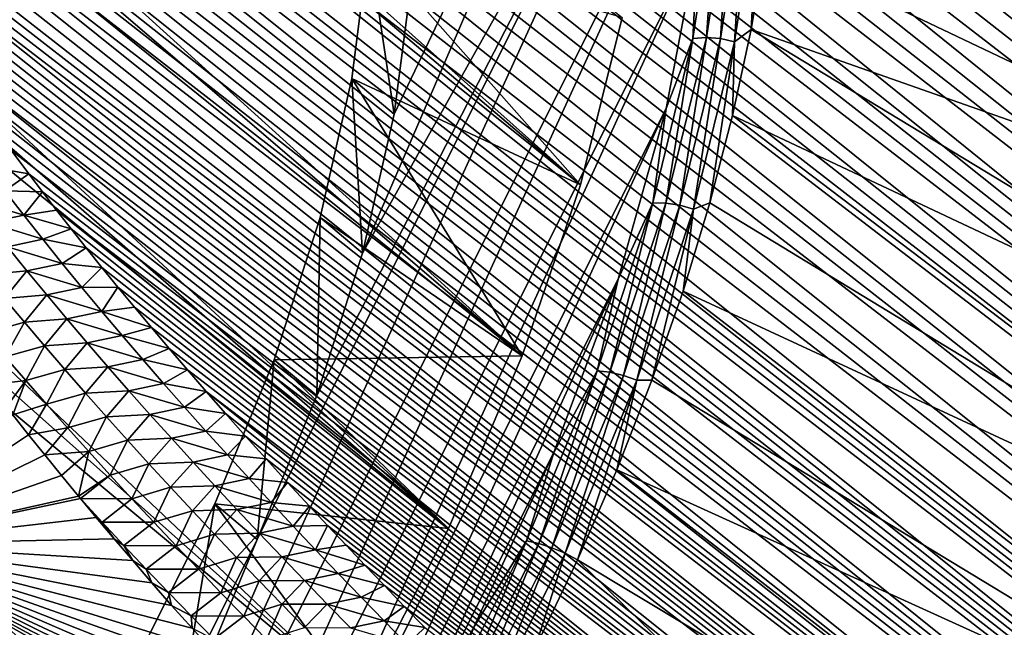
# Model space of a CAD drawing. Header units: metres. Extents: x -82 to 82, y -313 to 40.
# Tile 337 of 405: x 42.59 to 50.72, y -18.95 to -13.94. Entities that reach past the tile are written whole.
import ezdxf

# ---------------------------------------------------------------- set-up
doc = ezdxf.new("R2010")
doc.units = ezdxf.units.M
doc.layers.add('solid_505278_SW0001_CCC', color=7, linetype='CONTINUOUS')

msp = doc.modelspace()

# ---------------------------------------------------------------- linework, layer by layer
at = {"layer": 'solid_505278_SW0001_CCC'}
for points in [[(29.034403, 0.902156, 15.818645), (47.563908, -13.921329, 33.041054), (47.219147, -15.301506, 32.15123)], [(29.245899, -0.069773, 15.762937), (29.034403, 0.902156, 15.818645), (47.219147, -15.301506, 32.15123)], [(29.422947, -1.03851, 15.729739), (29.245899, -0.069773, 15.762937), (47.219147, -15.301506, 32.15123)], [(29.422947, -1.03851, 15.729739), (47.219147, -15.301506, 32.15123), (46.740112, -16.712803, 31.379744)], [(29.564625, -1.998411, 15.717842), (29.422947, -1.03851, 15.729739), (46.740112, -16.712803, 31.379744)], [(29.670839, -2.945314, 15.726066), (29.564625, -1.998411, 15.717842), (46.740112, -16.712803, 31.379744)], [(29.670839, -2.945314, 15.726066), (46.740112, -16.712803, 31.379744), (46.132221, -18.138931, 30.735613)], [(29.742064, -3.876193, 15.753331), (29.670839, -2.945314, 15.726066), (46.132221, -18.138931, 30.735613)], [(29.779133, -4.78892, 15.798698), (29.742064, -3.876193, 15.753331), (46.132221, -18.138931, 30.735613)], [(29.779133, -4.78892, 15.798698), (46.132221, -18.138931, 30.735613), (45.403316, -19.561682, 30.226973)], [(29.78311, -5.681988, 15.861376), (29.779133, -4.78892, 15.798698), (45.403316, -19.561682, 30.226973)], [(29.755178, -6.554487, 15.940724), (29.78311, -5.681988, 15.861376), (45.403316, -19.561682, 30.226973)], [(29.696596, -7.405655, 16.03624), (29.755178, -6.554487, 15.940724), (44.560768, -20.966619, 29.859011)], [(29.755178, -6.554487, 15.940724), (45.403316, -19.561682, 30.226973), (44.560768, -20.966619, 29.859011)], [(29.608728, -8.233822, 16.147308), (29.696596, -7.405655, 16.03624), (44.560768, -20.966619, 29.859011)], [(29.49267, -9.03963, 16.273617), (29.608728, -8.233822, 16.147308), (44.560768, -20.966619, 29.859011)], [(64.77742, -25.070709, 80.123589), (43.679688, -8.277598, 60.089729), (43.346764, -8.290929, 60.053185)], [(64.77742, -25.070709, 80.123589), (44.042053, -8.276881, 60.148518), (43.679688, -8.277598, 60.089729)], [(65.259399, -24.663895, 79.815598), (44.234383, -8.281711, 60.186863), (44.042053, -8.276881, 60.148518)], [(64.77742, -25.070709, 80.123589), (65.259399, -24.663895, 79.815598), (44.042053, -8.276881, 60.148518)], [(65.259399, -24.663895, 79.815598), (44.43428, -8.290107, 60.231373), (44.234383, -8.281711, 60.186863)], [(64.278557, -25.445356, 80.435089), (42.766785, -8.350209, 60.039227), (42.516754, -8.393008, 60.057133)], [(64.278557, -25.445356, 80.435089), (43.04269, -8.315628, 60.037064), (42.766785, -8.350209, 60.039227)], [(64.77742, -25.070709, 80.123589), (43.346764, -8.290929, 60.053185), (43.04269, -8.315628, 60.037064)], [(64.278557, -25.445356, 80.435089), (64.77742, -25.070709, 80.123589), (43.04269, -8.315628, 60.037064)], [(65.259399, -24.663895, 79.815598), (44.642132, -8.302562, 60.282639), (44.43428, -8.290107, 60.231373)], [(65.259399, -24.663895, 79.815598), (44.85775, -8.318869, 60.340481), (44.642132, -8.302562, 60.282639)], [(65.723991, -24.224815, 79.511314), (45.08144, -8.339327, 60.405285), (44.85775, -8.318869, 60.340481)], [(65.259399, -24.663895, 79.815598), (65.723991, -24.224815, 79.511314), (44.85775, -8.318869, 60.340481)], [(65.723991, -24.224815, 79.511314), (45.313541, -8.364308, 60.477516), (45.08144, -8.339327, 60.405285)], [(65.723991, -24.224815, 79.511314), (45.553841, -8.393574, 60.556953), (45.313541, -8.364308, 60.477516)], [(63.763363, -25.787863, 80.749901), (42.290268, -8.443016, 60.088959), (42.084999, -8.49941, 60.133148)], [(64.278557, -25.445356, 80.435089), (42.516754, -8.393008, 60.057133), (42.290268, -8.443016, 60.088959)], [(63.763363, -25.787863, 80.749901), (64.278557, -25.445356, 80.435089), (42.290268, -8.443016, 60.088959)], [(65.723991, -24.224815, 79.511314), (45.802803, -8.427598, 60.64418), (45.553841, -8.393574, 60.556953)], [(65.723991, -24.224815, 79.511314), (46.060677, -8.466627, 60.739513), (45.802803, -8.427598, 60.64418)], [(63.763363, -25.787863, 80.749901), (42.084999, -8.49941, 60.133148), (41.897739, -8.561568, 60.188381)], [(66.170609, -23.753036, 79.210693), (46.327293, -8.510491, 60.842812), (46.060677, -8.466627, 60.739513)], [(65.723991, -24.224815, 79.511314), (66.170609, -23.753036, 79.210693), (46.060677, -8.466627, 60.739513)], [(66.170609, -23.753036, 79.210693), (46.60331, -8.55981, 60.954823), (46.327293, -8.510491, 60.842812)], [(63.763363, -25.787863, 80.749901), (41.897739, -8.561568, 60.188381), (41.725494, -8.629589, 60.254292)], [(66.170609, -23.753036, 79.210693), (46.88876, -8.614617, 61.075626), (46.60331, -8.55981, 60.954823)], [(63.763363, -25.787863, 80.749901), (41.725494, -8.629589, 60.254292), (41.566387, -8.703654, 60.330791)], [(66.170609, -23.753036, 79.210693), (47.183689, -8.674951, 61.205307), (46.88876, -8.614617, 61.075626)], [(66.170609, -23.753036, 79.210693), (47.488838, -8.741508, 61.3447), (47.183689, -8.674951, 61.205307)], [(63.232021, -26.098383, 81.068047), (41.566387, -8.703654, 60.330791), (41.418701, -8.784005, 60.417973)], [(63.232021, -26.098383, 81.068047), (63.763363, -25.787863, 80.749901), (41.566387, -8.703654, 60.330791)], [(66.598434, -23.248396, 78.913994), (47.803989, -8.814077, 61.493603), (47.488838, -8.741508, 61.3447)], [(66.170609, -23.753036, 79.210693), (66.598434, -23.248396, 78.913994), (47.488838, -8.741508, 61.3447)], [(63.232021, -26.098383, 81.068047), (41.418701, -8.784005, 60.417973), (41.280724, -8.871709, 60.517006)], [(66.598434, -23.248396, 78.913994), (48.129505, -8.893011, 61.652458), (47.803989, -8.814077, 61.493603)], [(63.232021, -26.098383, 81.068047), (41.280724, -8.871709, 60.517006), (41.151489, -8.967829, 60.629192)], [(66.598434, -23.248396, 78.913994), (48.352699, -8.94958, 61.764366), (48.129505, -8.893011, 61.652458)], [(63.232021, -26.098383, 81.068047), (41.151489, -8.967829, 60.629192), (41.030392, -9.073459, 60.756012)], [(66.598434, -23.248396, 78.913994), (48.580685, -9.009145, 61.880917), (48.352699, -8.94958, 61.764366)], [(66.598434, -23.248396, 78.913994), (48.813442, -9.071697, 62.002106), (48.580685, -9.009145, 61.880917)], [(29.349354, -9.825339, 16.415529), (29.49267, -9.03963, 16.273617), (43.615726, -22.335091, 29.636663)], [(29.49267, -9.03963, 16.273617), (44.560768, -20.966619, 29.859011), (43.615726, -22.335091, 29.636663)], [(62.684875, -26.376726, 81.389297), (41.030392, -9.073459, 60.756012), (40.917397, -9.190234, 60.899693)], [(62.684875, -26.376726, 81.389297), (63.232021, -26.098383, 81.068047), (41.030392, -9.073459, 60.756012)], [(66.598434, -23.248396, 78.913994), (49.051262, -9.137529, 62.128269), (48.813442, -9.071697, 62.002106)], [(67.006645, -22.7106, 78.621407), (49.294437, -9.206934, 62.259747), (49.051262, -9.137529, 62.128269)], [(66.598434, -23.248396, 78.913994), (67.006645, -22.7106, 78.621407), (49.051262, -9.137529, 62.128269)], [(62.684875, -26.376726, 81.389297), (40.917397, -9.190234, 60.899693), (40.812897, -9.32039, 61.063339)], [(67.006645, -22.7106, 78.621407), (49.542885, -9.279817, 62.396435), (49.294437, -9.206934, 62.259747)], [(62.684875, -26.376726, 81.389297), (40.812897, -9.32039, 61.063339), (40.718044, -9.465356, 61.249176)], [(67.006645, -22.7106, 78.621407), (49.796432, -9.356016, 62.538166), (49.542885, -9.279817, 62.396435)], [(67.006645, -22.7106, 78.621407), (50.055408, -9.435873, 62.685326), (49.796432, -9.356016, 62.538166)], [(62.122288, -26.622683, 81.713455), (40.718044, -9.465356, 61.249176), (40.634369, -9.626533, 61.459438)], [(62.122288, -26.622683, 81.713455), (62.684875, -26.376726, 81.389297), (40.718044, -9.465356, 61.249176)], [(67.006645, -22.7106, 78.621407), (50.320141, -9.519732, 62.838299), (50.055408, -9.435873, 62.685326)], [(67.006645, -22.7106, 78.621407), (50.590675, -9.607636, 62.997135), (50.320141, -9.519732, 62.838299)], [(62.122288, -26.622683, 81.713455), (40.634369, -9.626533, 61.459438), (40.564552, -9.805313, 61.696323)], [(45.422291, -15.864959, 34.574142), (48.113678, -9.615637, 37.36655), (48.280907, -10.763294, 36.130054)], [(45.422291, -15.864959, 34.574142), (45.683731, -14.719885, 35.339294), (48.113678, -9.615637, 37.36655)], [(45.683731, -14.719885, 35.339294), (45.824879, -13.619016, 36.195465), (48.113678, -9.615637, 37.36655)], [(67.394257, -22.139015, 78.332886), (50.866692, -9.699259, 63.161484), (50.590675, -9.607636, 62.997135)], [(67.006645, -22.7106, 78.621407), (67.394257, -22.139015, 78.332886), (50.590675, -9.607636, 62.997135)], [(29.179934, -10.591097, 16.573309), (29.349354, -9.825339, 16.415529), (43.615726, -22.335091, 29.636663)], [(62.122288, -26.622683, 81.713455), (40.564552, -9.805313, 61.696323), (40.510757, -10.002317, 61.961037)], [(61.544224, -26.836, 82.040428), (40.510757, -10.002317, 61.961037), (40.474926, -10.218101, 62.254684)], [(61.544224, -26.836, 82.040428), (62.122288, -26.622683, 81.713455), (40.510757, -10.002317, 61.961037)], [(61.544224, -26.836, 82.040428), (40.474926, -10.218101, 62.254684), (40.464531, -10.333251, 62.41272)], [(61.544224, -26.836, 82.040428), (40.464531, -10.333251, 62.41272), (40.45932, -10.453297, 62.578373)], [(61.544224, -26.836, 82.040428), (40.45932, -10.453297, 62.578373), (40.459949, -10.578553, 62.752037)], [(29.179934, -10.591097, 16.573309), (43.615726, -22.335091, 29.636663), (42.578362, -23.652468, 29.56222)], [(60.950951, -27.016211, 82.369904), (40.459949, -10.578553, 62.752037), (40.466187, -10.708843, 62.933563)], [(60.950951, -27.016211, 82.369904), (61.544224, -26.836, 82.040428), (40.459949, -10.578553, 62.752037)], [(60.950951, -27.016211, 82.369904), (40.466187, -10.708843, 62.933563), (40.478455, -10.844405, 63.123276)], [(48.280907, -10.763294, 36.130054), (48.305626, -11.99836, 34.969223), (41.452225, -25.700817, 29.888218)], [(44.553177, -18.229599, 33.354248), (48.280907, -10.763294, 36.130054), (41.452225, -25.700817, 29.888218)], [(44.553177, -18.229599, 33.354248), (45.043846, -17.039803, 33.909672), (48.280907, -10.763294, 36.130054)], [(45.043846, -17.039803, 33.909672), (45.422291, -15.864959, 34.574142), (48.280907, -10.763294, 36.130054)], [(60.950951, -27.016211, 82.369904), (40.478455, -10.844405, 63.123276), (40.497269, -10.985524, 63.321541)], [(60.950951, -27.016211, 82.369904), (40.497269, -10.985524, 63.321541), (40.522354, -11.131987, 63.528172)], [(60.950951, -27.016211, 82.369904), (40.522354, -11.131987, 63.528172), (40.554359, -11.284183, 63.743656)], [(60.342686, -27.162823, 82.701668), (40.554359, -11.284183, 63.743656), (40.593628, -11.442304, 63.96825)], [(60.342686, -27.162823, 82.701668), (60.950951, -27.016211, 82.369904), (40.554359, -11.284183, 63.743656)], [(54.820652, -14.814957, 37.196793), (48.864056, -11.975704, 34.926758), (48.86953, -11.32935, 35.514122)], [(54.839878, -13.543488, 38.342964), (54.820652, -14.814957, 37.196793), (48.86953, -11.32935, 35.514122)], [(60.342686, -27.162823, 82.701668), (40.593628, -11.442304, 63.96825), (40.63998, -11.606193, 64.201828)], [(60.342686, -27.162823, 82.701668), (40.63998, -11.606193, 64.201828), (40.694214, -11.776376, 64.445038)], [(60.342686, -27.162823, 82.701668), (40.694214, -11.776376, 64.445038), (40.756397, -11.952868, 64.697929)], [(60.342686, -27.162823, 82.701668), (40.756397, -11.952868, 64.697929), (40.826614, -12.13569, 64.960579)], [(48.305626, -11.99836, 34.969223), (42.606167, -24.465748, 29.759565), (41.452225, -25.700817, 29.888218)], [(48.305626, -11.99836, 34.969223), (48.187614, -13.306351, 33.897602), (42.606167, -24.465748, 29.759565)], [(54.820652, -14.814957, 37.196793), (48.821777, -12.640895, 34.362373), (48.864056, -11.975704, 34.926758)], [(59.719261, -27.275183, 83.035416), (40.826614, -12.13569, 64.960579), (40.905766, -12.325451, 65.233734)], [(59.719261, -27.275183, 83.035416), (60.342686, -27.162823, 82.701668), (40.826614, -12.13569, 64.960579)], [(59.719261, -27.275183, 83.035416), (40.905766, -12.325451, 65.233734), (40.993618, -12.521949, 65.517189)], [(59.719261, -27.275183, 83.035416), (40.993618, -12.521949, 65.517189), (41.090637, -12.725478, 65.811325)], [(54.678535, -16.146347, 36.130062), (48.742813, -13.32297, 33.822617), (48.821777, -12.640895, 34.362373)], [(54.820652, -14.814957, 37.196793), (54.678535, -16.146347, 36.130062), (48.821777, -12.640895, 34.362373)], [(59.719261, -27.275183, 83.035416), (41.090637, -12.725478, 65.811325), (41.160942, -12.865428, 66.013771)], [(48.347839, -12.782978, 34.227337), (48.147896, -14.093922, 33.242638), (48.187614, -13.306351, 33.897602)], [(48.25877, -14.086544, 33.200527), (48.147896, -14.093922, 33.242638), (48.347839, -12.782978, 34.227337)], [(48.460125, -12.766352, 34.192173), (48.25877, -14.086544, 33.200527), (48.347839, -12.782978, 34.227337)], [(48.375534, -14.095783, 33.180481), (48.25877, -14.086544, 33.200527), (48.460125, -12.766352, 34.192173)], [(48.578133, -12.767417, 34.178268), (48.375534, -14.095783, 33.180481), (48.460125, -12.766352, 34.192173)], [(48.491589, -14.121118, 33.183632), (48.375534, -14.095783, 33.180481), (48.578133, -12.767417, 34.178268)], [(48.695198, -12.786115, 34.186405), (48.491589, -14.121118, 33.183632), (48.578133, -12.767417, 34.178268)], [(48.695198, -12.786115, 34.186405), (48.627396, -14.019931, 33.309078), (48.491589, -14.121118, 33.183632)], [(48.695198, -12.786115, 34.186405), (48.742813, -13.32297, 33.822617), (48.627396, -14.019931, 33.309078)], [(59.719261, -27.275183, 83.035416), (41.160942, -12.865428, 66.013771), (41.235558, -13.008643, 66.221146)], [(59.719261, -27.275183, 83.035416), (41.235558, -13.008643, 66.221146), (41.314476, -13.15511, 66.433456)], [(59.080936, -27.35256, 83.370781), (41.314476, -13.15511, 66.433456), (41.398071, -13.305077, 66.650986)], [(59.080936, -27.35256, 83.370781), (59.719261, -27.275183, 83.035416), (41.314476, -13.15511, 66.433456)], [(59.080936, -27.35256, 83.370781), (41.398071, -13.305077, 66.650986), (41.486713, -13.458792, 66.874016)], [(48.187614, -13.306351, 33.897602), (43.684048, -23.157753, 29.781067), (42.606167, -24.465748, 29.759565)], [(48.187614, -13.306351, 33.897602), (47.928276, -14.671825, 32.927826), (43.684048, -23.157753, 29.781067)], [(45.47419, -13.324735, 35.874928), (45.683731, -14.719885, 35.339294), (45.333042, -14.425604, 35.018753)], [(45.47419, -13.324735, 35.874928), (45.333042, -14.425604, 35.018753), (47.219147, -15.301506, 32.15123)], [(45.47419, -13.324735, 35.874928), (45.824879, -13.619016, 36.195465), (45.683731, -14.719885, 35.339294)], [(45.47419, -13.324735, 35.874928), (47.219147, -15.301506, 32.15123), (47.563908, -13.921329, 33.041054)], [(48.147896, -14.093922, 33.242638), (47.928276, -14.671825, 32.927826), (48.187614, -13.306351, 33.897602)], [(54.678535, -16.146347, 36.130062), (48.627396, -14.019931, 33.309078), (48.742813, -13.32297, 33.822617)], [(59.080936, -27.35256, 83.370781), (41.486713, -13.458792, 66.874016), (41.580296, -13.616173, 67.102463)], [(59.080936, -27.35256, 83.370781), (41.580296, -13.616173, 67.102463), (41.678623, -13.777075, 67.336182)], [(59.080936, -27.35256, 83.370781), (41.678623, -13.777075, 67.336182), (41.78212, -13.941781, 67.575493)], [(59.080936, -27.35256, 83.370781), (41.78212, -13.941781, 67.575493), (41.891232, -14.110578, 67.820709)], [(54.414742, -17.526299, 35.151871), (48.475868, -14.729731, 32.823261), (48.627396, -14.019931, 33.309078)], [(48.491589, -14.121118, 33.183632), (48.627396, -14.019931, 33.309078), (48.475868, -14.729731, 32.823261)], [(54.678535, -16.146347, 36.130062), (54.414742, -17.526299, 35.151871), (48.627396, -14.019931, 33.309078)], [(59.080936, -27.35256, 83.370781), (41.891232, -14.110578, 67.820709), (42.006008, -14.283499, 68.071884)], [(48.147896, -14.093922, 33.242638), (47.816257, -15.450285, 32.360321), (47.928276, -14.671825, 32.927826)], [(47.924789, -15.452477, 32.311989), (47.816257, -15.450285, 32.360321), (48.147896, -14.093922, 33.242638)], [(48.25877, -14.086544, 33.200527), (47.924789, -15.452477, 32.311989), (48.147896, -14.093922, 33.242638)], [(48.039486, -15.470173, 32.286442), (47.924789, -15.452477, 32.311989), (48.25877, -14.086544, 33.200527)], [(48.375534, -14.095783, 33.180481), (48.039486, -15.470173, 32.286442), (48.25877, -14.086544, 33.200527)], [(48.153862, -15.502374, 32.285126), (48.039486, -15.470173, 32.286442), (48.375534, -14.095783, 33.180481)], [(48.491589, -14.121118, 33.183632), (48.153862, -15.502374, 32.285126), (48.375534, -14.095783, 33.180481)], [(48.491589, -14.121118, 33.183632), (48.288673, -15.450288, 32.366589), (48.153862, -15.502374, 32.285126)], [(48.491589, -14.121118, 33.183632), (48.475868, -14.729731, 32.823261), (48.288673, -15.450288, 32.366589)], [(58.42783, -27.394154, 83.707397), (42.006008, -14.283499, 68.071884), (42.126049, -14.460266, 68.32872)], [(58.42783, -27.394154, 83.707397), (59.080936, -27.35256, 83.370781), (42.006008, -14.283499, 68.071884)], [(58.42783, -27.394154, 83.707397), (42.126049, -14.460266, 68.32872), (42.251835, -14.641191, 68.591545)], [(45.333042, -14.425604, 35.018753), (45.422291, -15.864959, 34.574142), (45.071594, -15.5707, 34.25359)], [(45.333042, -14.425604, 35.018753), (45.071594, -15.5707, 34.25359), (46.740112, -16.712803, 31.379744)], [(45.333042, -14.425604, 35.018753), (45.683731, -14.719885, 35.339294), (45.422291, -15.864959, 34.574142)], [(45.333042, -14.425604, 35.018753), (46.740112, -16.712803, 31.379744), (47.219147, -15.301506, 32.15123)], [(58.42783, -27.394154, 83.707397), (42.251835, -14.641191, 68.591545), (42.383884, -14.826607, 68.860741)], [(47.928276, -14.671825, 32.927826), (44.673164, -21.792276, 29.952454), (43.684048, -23.157753, 29.781067)], [(47.928276, -14.671825, 32.927826), (47.530594, -16.079208, 32.070927), (44.673164, -21.792276, 29.952454)], [(47.816257, -15.450285, 32.360321), (47.530594, -16.079208, 32.070927), (47.928276, -14.671825, 32.927826)], [(54.031513, -18.943041, 34.270569), (48.288673, -15.450288, 32.366589), (48.475868, -14.729731, 32.823261)], [(54.414742, -17.526299, 35.151871), (54.031513, -18.943041, 34.270569), (48.475868, -14.729731, 32.823261)], [(58.42783, -27.394154, 83.707397), (42.383884, -14.826607, 68.860741), (42.522438, -15.016673, 69.136467)], [(42.317837, -15.15151, 69.43248), (42.666897, -15.21099, 69.418297), (42.522438, -15.016673, 69.136467)], [(58.42783, -27.394154, 83.707397), (42.522438, -15.016673, 69.136467), (42.666897, -15.21099, 69.418297)], [(42.470226, -15.351945, 69.726212), (42.666897, -15.21099, 69.418297), (42.317837, -15.15151, 69.43248)], [(42.470226, -15.351945, 69.726212), (42.779411, -15.359704, 69.633888), (42.666897, -15.21099, 69.418297)], [(58.42783, -27.394154, 83.707397), (42.666897, -15.21099, 69.418297), (42.779411, -15.359704, 69.633888)], [(42.625355, -15.5519, 70.018913), (42.470226, -15.351945, 69.726212), (42.175884, -15.414096, 69.831406)], [(42.625355, -15.5519, 70.018913), (42.779411, -15.359704, 69.633888), (42.470226, -15.351945, 69.726212)], [(42.625355, -15.5519, 70.018913), (42.175884, -15.414096, 69.831406), (42.332031, -15.613882, 70.127022)], [(42.625355, -15.5519, 70.018913), (42.895794, -15.511164, 69.853287), (42.779411, -15.359704, 69.633888)], [(58.42783, -27.394154, 83.707397), (42.779411, -15.359704, 69.633888), (42.895794, -15.511164, 69.853287)], [(42.625355, -15.5519, 70.018913), (43.016315, -15.665545, 70.076691), (42.895794, -15.511164, 69.853287)], [(57.759697, -27.398928, 84.044777), (42.895794, -15.511164, 69.853287), (43.016315, -15.665545, 70.076691)], [(57.759697, -27.398928, 84.044777), (58.42783, -27.394154, 83.707397), (42.895794, -15.511164, 69.853287)], [(47.816257, -15.450285, 32.360321), (47.356552, -16.837208, 31.590063), (47.530594, -16.079208, 32.070927)], [(47.461842, -16.849184, 31.536295), (47.356552, -16.837208, 31.590063), (47.816257, -15.450285, 32.360321)], [(47.924789, -15.452477, 32.311989), (47.461842, -16.849184, 31.536295), (47.816257, -15.450285, 32.360321)], [(47.573669, -16.875528, 31.505947), (47.461842, -16.849184, 31.536295), (47.924789, -15.452477, 32.311989)], [(48.039486, -15.470173, 32.286442), (47.573669, -16.875528, 31.505947), (47.924789, -15.452477, 32.311989)], [(47.685719, -16.914749, 31.500731), (47.573669, -16.875528, 31.505947), (48.039486, -15.470173, 32.286442)], [(48.153862, -15.502374, 32.285126), (47.685719, -16.914749, 31.500731), (48.039486, -15.470173, 32.286442)], [(48.153862, -15.502374, 32.285126), (47.809582, -16.915195, 31.545948), (47.685719, -16.914749, 31.500731)], [(48.153862, -15.502374, 32.285126), (48.06636, -16.179489, 31.940399), (47.809582, -16.915195, 31.545948)], [(54.031513, -18.943041, 34.270569), (48.06636, -16.179489, 31.940399), (48.288673, -15.450288, 32.366589)], [(48.153862, -15.502374, 32.285126), (48.288673, -15.450288, 32.366589), (48.06636, -16.179489, 31.940399)], [(42.783092, -15.751401, 70.3106), (42.625355, -15.5519, 70.018913), (42.332031, -15.613882, 70.127022)], [(42.783092, -15.751401, 70.3106), (43.016315, -15.665545, 70.076691), (42.625355, -15.5519, 70.018913)], [(45.071594, -15.5707, 34.25359), (45.043846, -17.039803, 33.909672), (44.693138, -16.745571, 33.5891)], [(45.071594, -15.5707, 34.25359), (44.693138, -16.745571, 33.5891), (46.740112, -16.712803, 31.379744)], [(45.071594, -15.5707, 34.25359), (45.422291, -15.864959, 34.574142), (45.043846, -17.039803, 33.909672)], [(42.783092, -15.751401, 70.3106), (42.332031, -15.613882, 70.127022), (42.490784, -15.813198, 70.421532)], [(42.783092, -15.751401, 70.3106), (43.141075, -15.822915, 70.304161), (43.016315, -15.665545, 70.076691)], [(57.759697, -27.398928, 84.044777), (43.016315, -15.665545, 70.076691), (43.141075, -15.822915, 70.304161)], [(42.943352, -15.950475, 70.601288), (42.783092, -15.751401, 70.3106), (42.490784, -15.813198, 70.421532)], [(42.943352, -15.950475, 70.601288), (43.141075, -15.822915, 70.304161), (42.783092, -15.751401, 70.3106)], [(42.652046, -16.01207, 70.714928), (42.490784, -15.813198, 70.421532), (42.304935, -16.044428, 70.694122)], [(42.943352, -15.950475, 70.601288), (42.490784, -15.813198, 70.421532), (42.652046, -16.01207, 70.714928)], [(42.943352, -15.950475, 70.601288), (43.26955, -15.982928, 70.535339), (43.141075, -15.822915, 70.304161)], [(57.759697, -27.398928, 84.044777), (43.141075, -15.822915, 70.304161), (43.26955, -15.982928, 70.535339)], [(43.106045, -16.149143, 70.890968), (42.943352, -15.950475, 70.601288), (42.652046, -16.01207, 70.714928)], [(43.106045, -16.149143, 70.890968), (43.26955, -15.982928, 70.535339), (42.943352, -15.950475, 70.601288)], [(43.106045, -16.149143, 70.890968), (43.401955, -16.145725, 70.770378), (43.26955, -15.982928, 70.535339)], [(57.759697, -27.398928, 84.044777), (43.26955, -15.982928, 70.535339), (43.401955, -16.145725, 70.770378)], [(42.652046, -16.01207, 70.714928), (42.304935, -16.044428, 70.694122), (42.466667, -16.240662, 70.986244)], [(42.815731, -16.210522, 71.00724), (42.652046, -16.01207, 70.714928), (42.466667, -16.240662, 70.986244)], [(43.106045, -16.149143, 70.890968), (42.652046, -16.01207, 70.714928), (42.815731, -16.210522, 71.00724)], [(47.530594, -16.079208, 32.070927), (45.562256, -20.384892, 30.27174), (44.673164, -21.792276, 29.952454)], [(47.530594, -16.079208, 32.070927), (46.999367, -17.511509, 31.337257), (45.562256, -20.384892, 30.27174)], [(47.356552, -16.837208, 31.590063), (46.999367, -17.511509, 31.337257), (47.530594, -16.079208, 32.070927)], [(43.271084, -16.347431, 71.179657), (43.106045, -16.149143, 70.890968), (42.815731, -16.210522, 71.00724)], [(43.271084, -16.347431, 71.179657), (43.401955, -16.145725, 70.770378), (43.106045, -16.149143, 70.890968)], [(43.271084, -16.347431, 71.179657), (43.538624, -16.31152, 71.009483), (43.401955, -16.145725, 70.770378)], [(57.759697, -27.398928, 84.044777), (43.401955, -16.145725, 70.770378), (43.538624, -16.31152, 71.009483)], [(42.630711, -16.436489, 71.277229), (42.466667, -16.240662, 70.986244), (42.306519, -16.524948, 71.25499)], [(42.815731, -16.210522, 71.00724), (42.466667, -16.240662, 70.986244), (42.630711, -16.436489, 71.277229)], [(42.98175, -16.408583, 71.29847), (42.815731, -16.210522, 71.00724), (42.630711, -16.436489, 71.277229)], [(43.271084, -16.347431, 71.179657), (42.815731, -16.210522, 71.00724), (42.98175, -16.408583, 71.29847)], [(53.532127, -20.384483, 33.493671), (47.809582, -16.915195, 31.545948), (48.06636, -16.179489, 31.940399)], [(54.031513, -18.943041, 34.270569), (53.532127, -20.384483, 33.493671), (48.06636, -16.179489, 31.940399)], [(43.271084, -16.347431, 71.179657), (43.679882, -16.480524, 71.252884), (43.538624, -16.31152, 71.009483)], [(57.759697, -27.398928, 84.044777), (43.538624, -16.31152, 71.009483), (43.679882, -16.480524, 71.252884)], [(42.98175, -16.408583, 71.29847), (42.630711, -16.436489, 71.277229), (42.796982, -16.631941, 71.567093)], [(43.150021, -16.606277, 71.588638), (42.98175, -16.408583, 71.29847), (42.796982, -16.631941, 71.567093)], [(43.438377, -16.545361, 71.467361), (43.271084, -16.347431, 71.179657), (42.98175, -16.408583, 71.29847)], [(43.438377, -16.545361, 71.467361), (42.98175, -16.408583, 71.29847), (43.150021, -16.606277, 71.588638)], [(43.438377, -16.545361, 71.467361), (43.679882, -16.480524, 71.252884), (43.271084, -16.347431, 71.179657)], [(42.630711, -16.436489, 71.277229), (42.306519, -16.524948, 71.25499), (42.47345, -16.721313, 71.549088)], [(42.796982, -16.631941, 71.567093), (42.630711, -16.436489, 71.277229), (42.47345, -16.721313, 71.549088)], [(43.438377, -16.545361, 71.467361), (43.826069, -16.652958, 71.500786), (43.679882, -16.480524, 71.252884)], [(57.759697, -27.398928, 84.044777), (43.679882, -16.480524, 71.252884), (43.826069, -16.652958, 71.500786)], [(43.607849, -16.742952, 71.754089), (43.438377, -16.545361, 71.467361), (43.150021, -16.606277, 71.588638)], [(43.607849, -16.742952, 71.754089), (43.826069, -16.652958, 71.500786), (43.438377, -16.545361, 71.467361)], [(42.796982, -16.631941, 71.567093), (42.47345, -16.721313, 71.549088), (42.642574, -16.917307, 71.841988)], [(42.965397, -16.82704, 71.855843), (42.796982, -16.631941, 71.567093), (42.642574, -16.917307, 71.841988)], [(43.150021, -16.606277, 71.588638), (42.796982, -16.631941, 71.567093), (42.965397, -16.82704, 71.855843)], [(43.320454, -16.803631, 71.877754), (43.150021, -16.606277, 71.588638), (42.965397, -16.82704, 71.855843)], [(43.607849, -16.742952, 71.754089), (43.150021, -16.606277, 71.588638), (43.320454, -16.803631, 71.877754)], [(43.607849, -16.742952, 71.754089), (43.976864, -16.828623, 71.753006), (43.826069, -16.652958, 71.500786)], [(57.759697, -27.398928, 84.044777), (43.826069, -16.652958, 71.500786), (43.976864, -16.828623, 71.753006)], [(42.642574, -16.917307, 71.841988), (42.47345, -16.721313, 71.549088), (42.343269, -16.95145, 71.712578)], [(44.693138, -16.745571, 33.5891), (46.132221, -18.138931, 30.735613), (46.740112, -16.712803, 31.379744)], [(43.320454, -16.803631, 71.877754), (42.965397, -16.82704, 71.855843), (43.135891, -17.021811, 72.143494)], [(43.492992, -17.000664, 72.165825), (43.320454, -16.803631, 71.877754), (43.135891, -17.021811, 72.143494)], [(43.77943, -16.940228, 72.039841), (43.607849, -16.742952, 71.754089), (43.320454, -16.803631, 71.877754)], [(43.77943, -16.940228, 72.039841), (43.320454, -16.803631, 71.877754), (43.492992, -17.000664, 72.165825)], [(43.77943, -16.940228, 72.039841), (43.976864, -16.828623, 71.753006), (43.607849, -16.742952, 71.754089)], [(44.693138, -16.745571, 33.5891), (44.553177, -18.229599, 33.354248), (44.202461, -17.935377, 33.033676)], [(44.693138, -16.745571, 33.5891), (44.202461, -17.935377, 33.033676), (46.132221, -18.138931, 30.735613)], [(44.693138, -16.745571, 33.5891), (45.043846, -17.039803, 33.909672), (44.553177, -18.229599, 33.354248)], [(42.965397, -16.82704, 71.855843), (42.642574, -16.917307, 71.841988), (42.813808, -17.112955, 72.133705)], [(43.135891, -17.021811, 72.143494), (42.965397, -16.82704, 71.855843), (42.813808, -17.112955, 72.133705)], [(43.77943, -16.940228, 72.039841), (44.13195, -17.007313, 72.009323), (43.976864, -16.828623, 71.753006)], [(57.759697, -27.398928, 84.044777), (43.976864, -16.828623, 71.753006), (44.13195, -17.007313, 72.009323)], [(47.356552, -16.837208, 31.590063), (46.773819, -18.239492, 30.940296), (46.999367, -17.511509, 31.337257)], [(46.874996, -18.261364, 30.881945), (46.773819, -18.239492, 30.940296), (47.356552, -16.837208, 31.590063)], [(47.461842, -16.849184, 31.536295), (46.874996, -18.261364, 30.881945), (47.356552, -16.837208, 31.590063)], [(46.983189, -18.296452, 30.847544), (46.874996, -18.261364, 30.881945), (47.461842, -16.849184, 31.536295)], [(47.573669, -16.875528, 31.505947), (46.983189, -18.296452, 30.847544), (47.461842, -16.849184, 31.536295)], [(47.092289, -18.342772, 30.839039), (46.983189, -18.296452, 30.847544), (47.573669, -16.875528, 31.505947)], [(47.685719, -16.914749, 31.500731), (47.092289, -18.342772, 30.839039), (47.573669, -16.875528, 31.505947)], [(42.642574, -16.917307, 71.841988), (42.343269, -16.95145, 71.712578), (42.484547, -17.134729, 71.976814)], [(42.642574, -16.917307, 71.841988), (42.484547, -17.134729, 71.976814), (42.536415, -17.201235, 72.072639)], [(42.813808, -17.112955, 72.133705), (42.642574, -16.917307, 71.841988), (42.536415, -17.201235, 72.072639)], [(43.95306, -17.137203, 72.324623), (43.77943, -16.940228, 72.039841), (43.492992, -17.000664, 72.165825)], [(43.95306, -17.137203, 72.324623), (44.13195, -17.007313, 72.009323), (43.77943, -16.940228, 72.039841)], [(47.685719, -16.914749, 31.500731), (47.195732, -18.397476, 30.856785), (47.092289, -18.342772, 30.839039)], [(47.685719, -16.914749, 31.500731), (47.519089, -17.655249, 31.184391), (47.195732, -18.397476, 30.856785)], [(47.685719, -16.914749, 31.500731), (47.809582, -16.915195, 31.545948), (47.519089, -17.655249, 31.184391)], [(53.532127, -20.384483, 33.493671), (47.519089, -17.655249, 31.184391), (47.809582, -16.915195, 31.545948)], [(43.135891, -17.021811, 72.143494), (42.813808, -17.112955, 72.133705), (42.987103, -17.308283, 72.424263)], [(43.308399, -17.216276, 72.430069), (43.135891, -17.021811, 72.143494), (42.987103, -17.308283, 72.424263)], [(43.492992, -17.000664, 72.165825), (43.135891, -17.021811, 72.143494), (43.308399, -17.216276, 72.430069)], [(43.667568, -17.197393, 72.452858), (43.492992, -17.000664, 72.165825), (43.308399, -17.216276, 72.430069)], [(43.95306, -17.137203, 72.324623), (43.492992, -17.000664, 72.165825), (43.667568, -17.197393, 72.452858)], [(43.95306, -17.137203, 72.324623), (44.291737, -17.189285, 72.269989), (44.13195, -17.007313, 72.009323)], [(57.076824, -27.365896, 84.382416), (44.13195, -17.007313, 72.009323), (44.291737, -17.189285, 72.269989)], [(57.076824, -27.365896, 84.382416), (57.759697, -27.398928, 84.044777), (44.13195, -17.007313, 72.009323)], [(42.813808, -17.112955, 72.133705), (42.536415, -17.201235, 72.072639), (42.665424, -17.364859, 72.308304)], [(42.987103, -17.308283, 72.424263), (42.813808, -17.112955, 72.133705), (42.665424, -17.364859, 72.308304)], [(44.128677, -17.333897, 72.608437), (43.95306, -17.137203, 72.324623), (43.667568, -17.197393, 72.452858)], [(44.128677, -17.333897, 72.608437), (44.291737, -17.189285, 72.269989), (43.95306, -17.137203, 72.324623)], [(42.665424, -17.364859, 72.308304), (42.536415, -17.201235, 72.072639), (41.309391, -18.267347, 72.231422)], [(43.308399, -17.216276, 72.430069), (42.987103, -17.308283, 72.424263), (43.162392, -17.503311, 72.713669)], [(43.482868, -17.410454, 72.715569), (43.308399, -17.216276, 72.430069), (43.162392, -17.503311, 72.713669)], [(43.667568, -17.197393, 72.452858), (43.308399, -17.216276, 72.430069), (43.482868, -17.410454, 72.715569)], [(43.844128, -17.393843, 72.738861), (43.667568, -17.197393, 72.452858), (43.482868, -17.410454, 72.715569)], [(44.128677, -17.333897, 72.608437), (43.667568, -17.197393, 72.452858), (43.844128, -17.393843, 72.738861)], [(44.128677, -17.333897, 72.608437), (44.456635, -17.374802, 72.535255), (44.291737, -17.189285, 72.269989)], [(57.076824, -27.365896, 84.382416), (44.291737, -17.189285, 72.269989), (44.456635, -17.374802, 72.535255)], [(42.79866, -17.531223, 72.547791), (42.665424, -17.364859, 72.308304), (41.309391, -18.267347, 72.231422)], [(42.987103, -17.308283, 72.424263), (42.665424, -17.364859, 72.308304), (42.79866, -17.531223, 72.547791)], [(43.162392, -17.503311, 72.713669), (42.987103, -17.308283, 72.424263), (42.79866, -17.531223, 72.547791)], [(44.306225, -17.530327, 72.891296), (44.128677, -17.333897, 72.608437), (43.844128, -17.393843, 72.738861)], [(44.306225, -17.530327, 72.891296), (44.456635, -17.374802, 72.535255), (44.128677, -17.333897, 72.608437)], [(44.306225, -17.530327, 72.891296), (44.627052, -17.564121, 72.805374), (44.456635, -17.374802, 72.535255)], [(57.076824, -27.365896, 84.382416), (44.456635, -17.374802, 72.535255), (44.627052, -17.564121, 72.805374)], [(43.482868, -17.410454, 72.715569), (43.162392, -17.503311, 72.713669), (43.339615, -17.698063, 73.001945)], [(43.659241, -17.604366, 73.000008), (43.482868, -17.410454, 72.715569), (43.339615, -17.698063, 73.001945)], [(43.844128, -17.393843, 72.738861), (43.482868, -17.410454, 72.715569), (43.659241, -17.604366, 73.000008)], [(44.02261, -17.590027, 73.023842), (43.844128, -17.393843, 72.738861), (43.659241, -17.604366, 73.000008)], [(44.306225, -17.530327, 72.891296), (43.844128, -17.393843, 72.738861), (44.02261, -17.590027, 73.023842)], [(42.936028, -17.700304, 72.790962), (42.79866, -17.531223, 72.547791), (41.309391, -18.267347, 72.231422)], [(43.162392, -17.503311, 72.713669), (42.79866, -17.531223, 72.547791), (42.936028, -17.700304, 72.790962)], [(43.162392, -17.503311, 72.713669), (42.936028, -17.700304, 72.790962), (43.077053, -17.871885, 73.037262)], [(43.339615, -17.698063, 73.001945), (43.162392, -17.503311, 72.713669), (43.077053, -17.871885, 73.037262)], [(44.485641, -17.726511, 73.173203), (44.306225, -17.530327, 72.891296), (44.02261, -17.590027, 73.023842)], [(44.485641, -17.726511, 73.173203), (44.627052, -17.564121, 72.805374), (44.306225, -17.530327, 72.891296)], [(46.999367, -17.511509, 31.337257), (46.340576, -18.952589, 30.735083), (45.562256, -20.384892, 30.27174)], [(46.773819, -18.239492, 30.940296), (46.340576, -18.952589, 30.735083), (46.999367, -17.511509, 31.337257)], [(43.659241, -17.604366, 73.000008), (43.339615, -17.698063, 73.001945), (43.518719, -17.892559, 73.289093)], [(43.837452, -17.798033, 73.283394), (43.659241, -17.604366, 73.000008), (43.518719, -17.892559, 73.289093)], [(44.02261, -17.590027, 73.023842), (43.659241, -17.604366, 73.000008), (43.837452, -17.798033, 73.283394)], [(44.20295, -17.785969, 73.307816), (44.02261, -17.590027, 73.023842), (43.837452, -17.798033, 73.283394)], [(44.485641, -17.726511, 73.173203), (44.02261, -17.590027, 73.023842), (44.20295, -17.785969, 73.307816)], [(44.485641, -17.726511, 73.173203), (44.803253, -17.757418, 73.080505), (44.627052, -17.564121, 72.805374)], [(57.076824, -27.365896, 84.382416), (44.627052, -17.564121, 72.805374), (44.803253, -17.757418, 73.080505)], [(43.077053, -17.871885, 73.037262), (42.936028, -17.700304, 72.790962), (41.309391, -18.267347, 72.231422)], [(43.339615, -17.698063, 73.001945), (43.077053, -17.871885, 73.037262), (43.092743, -17.890848, 73.064453)], [(43.518719, -17.892559, 73.289093), (43.339615, -17.698063, 73.001945), (43.092743, -17.890848, 73.064453)], [(52.920841, -21.838329, 32.827805), (47.195732, -18.397476, 30.856785), (47.519089, -17.655249, 31.184391)], [(53.532127, -20.384483, 33.493671), (52.920841, -21.838329, 32.827805), (47.519089, -17.655249, 31.184391)], [(44.20295, -17.785969, 73.307816), (43.837452, -17.798033, 73.283394), (44.017456, -17.99147, 73.565742)], [(44.385105, -17.981686, 73.59079), (44.20295, -17.785969, 73.307816), (44.017456, -17.99147, 73.565742)], [(44.666874, -17.922464, 73.454155), (44.485641, -17.726511, 73.173203), (44.20295, -17.785969, 73.307816)], [(44.666874, -17.922464, 73.454155), (44.20295, -17.785969, 73.307816), (44.385105, -17.981686, 73.59079)], [(44.666874, -17.922464, 73.454155), (44.803253, -17.757418, 73.080505), (44.485641, -17.726511, 73.173203)], [(44.666874, -17.922464, 73.454155), (44.984428, -17.954197, 73.360184), (44.803253, -17.757418, 73.080505)], [(57.076824, -27.365896, 84.382416), (44.803253, -17.757418, 73.080505), (44.984428, -17.954197, 73.360184)], [(43.092743, -17.890848, 73.064453), (43.077053, -17.871885, 73.037262), (41.309391, -18.267347, 72.231422)], [(43.837452, -17.798033, 73.283394), (43.518719, -17.892559, 73.289093), (43.699642, -18.086823, 73.575142)], [(44.017456, -17.99147, 73.565742), (43.837452, -17.798033, 73.283394), (43.699642, -18.086823, 73.575142)], [(43.221977, -18.046095, 73.286888), (43.092743, -17.890848, 73.064453), (41.309391, -18.267347, 72.231422)], [(43.27195, -18.085096, 73.353317), (43.092743, -17.890848, 73.064453), (43.221977, -18.046095, 73.286888)], [(43.518719, -17.892559, 73.289093), (43.092743, -17.890848, 73.064453), (43.27195, -18.085096, 73.353317)], [(43.699642, -18.086823, 73.575142), (43.518719, -17.892559, 73.289093), (43.27195, -18.085096, 73.353317)], [(44.202461, -17.935377, 33.033676), (43.95644, -19.419426, 32.914837), (43.605732, -19.125185, 32.594276)], [(44.202461, -17.935377, 33.033676), (43.605732, -19.125185, 32.594276), (45.403316, -19.561682, 30.226973)], [(44.202461, -17.935377, 33.033676), (44.553177, -18.229599, 33.354248), (43.95644, -19.419426, 32.914837)], [(44.202461, -17.935377, 33.033676), (45.403316, -19.561682, 30.226973), (46.132221, -18.138931, 30.735613)], [(44.84988, -18.118202, 73.734161), (44.666874, -17.922464, 73.454155), (44.385105, -17.981686, 73.59079)], [(44.84988, -18.118202, 73.734161), (44.984428, -17.954197, 73.360184), (44.666874, -17.922464, 73.454155)], [(44.84988, -18.118202, 73.734161), (45.13308, -18.114202, 73.587257), (44.984428, -17.954197, 73.360184)], [(57.076824, -27.365896, 84.382416), (44.984428, -17.954197, 73.360184), (45.13308, -18.114202, 73.587257)], [(44.017456, -17.99147, 73.565742), (43.699642, -18.086823, 73.575142), (43.882339, -18.280869, 73.860085)], [(44.199203, -18.184698, 73.847054), (44.017456, -17.99147, 73.565742), (43.882339, -18.280869, 73.860085)], [(44.385105, -17.981686, 73.59079), (44.017456, -17.99147, 73.565742), (44.199203, -18.184698, 73.847054)], [(44.569023, -18.177189, 73.872757), (44.385105, -17.981686, 73.59079), (44.199203, -18.184698, 73.847054)], [(44.84988, -18.118202, 73.734161), (44.385105, -17.981686, 73.59079), (44.569023, -18.177189, 73.872757)], [(43.371067, -18.223078, 73.5401), (43.221977, -18.046095, 73.286888), (41.309391, -18.267347, 72.231422)], [(43.27195, -18.085096, 73.353317), (43.221977, -18.046095, 73.286888), (43.371067, -18.223078, 73.5401)], [(43.45293, -18.278885, 73.640793), (43.27195, -18.085096, 73.353317), (43.371067, -18.223078, 73.5401)], [(43.699642, -18.086823, 73.575142), (43.27195, -18.085096, 73.353317), (43.45293, -18.278885, 73.640793)], [(43.882339, -18.280869, 73.860085), (43.699642, -18.086823, 73.575142), (43.45293, -18.278885, 73.640793)], [(45.034622, -18.313736, 74.013222), (44.84988, -18.118202, 73.734161), (44.569023, -18.177189, 73.872757)], [(45.034622, -18.313736, 74.013222), (45.13308, -18.114202, 73.587257), (44.84988, -18.118202, 73.734161)], [(45.034622, -18.313736, 74.013222), (45.285305, -18.276676, 73.817444), (45.13308, -18.114202, 73.587257)], [(57.076824, -27.365896, 84.382416), (45.13308, -18.114202, 73.587257), (45.285305, -18.276676, 73.817444)], [(44.199203, -18.184698, 73.847054), (43.882339, -18.280869, 73.860085), (44.066769, -18.474716, 74.143944)], [(44.382656, -18.377729, 74.127342), (44.199203, -18.184698, 73.847054), (44.066769, -18.474716, 74.143944)], [(44.569023, -18.177189, 73.872757), (44.199203, -18.184698, 73.847054), (44.382656, -18.377729, 74.127342)], [(44.754669, -18.372496, 74.153725), (44.569023, -18.177189, 73.872757), (44.382656, -18.377729, 74.127342)], [(45.034622, -18.313736, 74.013222), (44.569023, -18.177189, 73.872757), (44.754669, -18.372496, 74.153725)], [(44.534222, -21.913332, 77.301384), (41.309391, -18.267347, 72.231422), (40.172512, -19.457136, 72.382973)], [(43.524605, -18.402979, 73.797104), (43.371067, -18.223078, 73.5401), (41.309391, -18.267347, 72.231422)], [(43.682858, -18.585943, 74.058151), (43.524605, -18.402979, 73.797104), (41.309391, -18.267347, 72.231422)], [(43.846111, -18.772125, 74.323463), (43.682858, -18.585943, 74.058151), (41.309391, -18.267347, 72.231422)], [(44.01437, -18.961544, 74.592972), (43.846111, -18.772125, 74.323463), (41.309391, -18.267347, 72.231422)], [(44.18697, -19.153887, 74.865929), (44.01437, -18.961544, 74.592972), (41.309391, -18.267347, 72.231422)], [(44.364159, -19.349285, 75.142517), (44.18697, -19.153887, 74.865929), (41.309391, -18.267347, 72.231422)], [(44.546276, -19.547924, 75.423027), (44.364159, -19.349285, 75.142517), (41.309391, -18.267347, 72.231422)], [(44.733673, -19.749983, 75.707733), (44.546276, -19.547924, 75.423027), (41.309391, -18.267347, 72.231422)], [(44.926693, -19.95565, 75.996902), (44.733673, -19.749983, 75.707733), (41.309391, -18.267347, 72.231422)], [(45.108166, -20.14677, 76.265091), (44.926693, -19.95565, 75.996902), (41.309391, -18.267347, 72.231422)], [(45.294796, -20.341164, 76.537338), (45.108166, -20.14677, 76.265091), (41.309391, -18.267347, 72.231422)], [(45.485886, -20.538519, 76.812889), (45.294796, -20.341164, 76.537338), (41.309391, -18.267347, 72.231422)], [(45.681465, -20.738853, 77.091698), (45.485886, -20.538519, 76.812889), (41.309391, -18.267347, 72.231422)], [(44.534222, -21.913332, 77.301384), (45.681465, -20.738853, 77.091698), (41.309391, -18.267347, 72.231422)], [(43.95644, -19.419426, 32.914837), (44.553177, -18.229599, 33.354248), (41.452225, -25.700817, 29.888218)], [(43.45293, -18.278885, 73.640793), (43.371067, -18.223078, 73.5401), (43.524605, -18.402979, 73.797104)], [(43.635685, -18.472456, 73.927124), (43.45293, -18.278885, 73.640793), (43.524605, -18.402979, 73.797104)], [(43.882339, -18.280869, 73.860085), (43.45293, -18.278885, 73.640793), (43.635685, -18.472456, 73.927124)], [(44.066769, -18.474716, 74.143944), (43.882339, -18.280869, 73.860085), (43.635685, -18.472456, 73.927124)], [(45.034622, -18.313736, 74.013222), (45.441372, -18.441776, 74.050896), (45.285305, -18.276676, 73.817444)], [(57.076824, -27.365896, 84.382416), (45.285305, -18.276676, 73.817444), (45.441372, -18.441776, 74.050896)], [(46.773819, -18.239492, 30.940296), (46.07444, -19.641779, 30.41814), (46.340576, -18.952589, 30.735083)], [(46.170685, -19.673544, 30.356104), (46.07444, -19.641779, 30.41814), (46.773819, -18.239492, 30.940296)], [(46.874996, -18.261364, 30.881945), (46.170685, -19.673544, 30.356104), (46.773819, -18.239492, 30.940296)], [(46.274517, -19.717375, 30.318449), (46.170685, -19.673544, 30.356104), (46.874996, -18.261364, 30.881945)], [(46.983189, -18.296452, 30.847544), (46.274517, -19.717375, 30.318449), (46.874996, -18.261364, 30.881945)], [(45.22105, -18.509081, 74.291336), (45.034622, -18.313736, 74.013222), (44.754669, -18.372496, 74.153725)], [(45.22105, -18.509081, 74.291336), (45.441372, -18.441776, 74.050896), (45.034622, -18.313736, 74.013222)], [(46.380074, -19.770794, 30.307301), (46.274517, -19.717375, 30.318449), (46.983189, -18.296452, 30.847544)], [(47.092289, -18.342772, 30.839039), (46.380074, -19.770794, 30.307301), (46.983189, -18.296452, 30.847544)], [(47.092289, -18.342772, 30.839039), (46.840466, -19.139706, 30.564093), (46.380074, -19.770794, 30.307301)], [(47.092289, -18.342772, 30.839039), (47.195732, -18.397476, 30.856785), (46.840466, -19.139706, 30.564093)], [(43.635685, -18.472456, 73.927124), (43.524605, -18.402979, 73.797104), (43.682858, -18.585943, 74.058151)], [(44.382656, -18.377729, 74.127342), (44.066769, -18.474716, 74.143944), (44.252892, -18.668379, 74.426727)], [(44.567772, -18.57058, 74.406616), (44.382656, -18.377729, 74.127342), (44.252892, -18.668379, 74.426727)], [(44.754669, -18.372496, 74.153725), (44.382656, -18.377729, 74.127342), (44.567772, -18.57058, 74.406616)], [(44.941994, -18.567619, 74.433708), (44.754669, -18.372496, 74.153725), (44.567772, -18.57058, 74.406616)], [(45.22105, -18.509081, 74.291336), (44.754669, -18.372496, 74.153725), (44.941994, -18.567619, 74.433708)], [(45.22105, -18.509081, 74.291336), (45.601528, -18.609665, 74.28775), (45.441372, -18.441776, 74.050896)], [(57.076824, -27.365896, 84.382416), (45.441372, -18.441776, 74.050896), (45.601528, -18.609665, 74.28775)], [(52.202873, -23.292175, 32.278656), (46.840466, -19.139706, 30.564093), (47.195732, -18.397476, 30.856785)], [(52.920841, -21.838329, 32.827805), (52.202873, -23.292175, 32.278656), (47.195732, -18.397476, 30.856785)], [(43.820168, -18.665833, 74.212318), (43.635685, -18.472456, 73.927124), (43.682858, -18.585943, 74.058151)], [(44.066769, -18.474716, 74.143944), (43.635685, -18.472456, 73.927124), (43.820168, -18.665833, 74.212318)], [(44.252892, -18.668379, 74.426727), (44.066769, -18.474716, 74.143944), (43.820168, -18.665833, 74.212318)], [(45.40913, -18.704252, 74.56852), (45.22105, -18.509081, 74.291336), (44.941994, -18.567619, 74.433708)], [(45.40913, -18.704252, 74.56852), (45.601528, -18.609665, 74.28775), (45.22105, -18.509081, 74.291336)], [(43.820168, -18.665833, 74.212318), (43.682858, -18.585943, 74.058151), (43.846111, -18.772125, 74.323463)], [(44.567772, -18.57058, 74.406616), (44.252892, -18.668379, 74.426727), (44.440666, -18.861876, 74.708435)], [(44.754513, -18.763266, 74.684875), (44.567772, -18.57058, 74.406616), (44.440666, -18.861876, 74.708435)], [(44.941994, -18.567619, 74.433708), (44.567772, -18.57058, 74.406616), (44.754513, -18.763266, 74.684875)], [(45.130962, -18.762575, 74.712708), (44.941994, -18.567619, 74.433708), (44.754513, -18.763266, 74.684875)], [(45.40913, -18.704252, 74.56852), (44.941994, -18.567619, 74.433708), (45.130962, -18.762575, 74.712708)], [(44.00634, -18.859026, 74.496391), (43.820168, -18.665833, 74.212318), (43.846111, -18.772125, 74.323463)], [(44.252892, -18.668379, 74.426727), (43.820168, -18.665833, 74.212318), (44.00634, -18.859026, 74.496391)], [(44.440666, -18.861876, 74.708435), (44.252892, -18.668379, 74.426727), (44.00634, -18.859026, 74.496391)], [(45.40913, -18.704252, 74.56852), (45.766045, -18.780502, 74.528137), (45.601528, -18.609665, 74.28775)], [(57.076824, -27.365896, 84.382416), (45.601528, -18.609665, 74.28775), (45.766045, -18.780502, 74.528137)], [(44.754513, -18.763266, 74.684875), (44.440666, -18.861876, 74.708435), (44.630047, -19.055222, 74.98909)], [(44.942837, -18.955799, 74.962128), (44.754513, -18.763266, 74.684875), (44.630047, -19.055222, 74.98909)], [(45.130962, -18.762575, 74.712708), (44.754513, -18.763266, 74.684875), (44.942837, -18.955799, 74.962128)], [(45.321533, -18.957376, 74.99073), (45.130962, -18.762575, 74.712708), (44.942837, -18.955799, 74.962128)], [(45.598812, -18.89926, 74.844757), (45.40913, -18.704252, 74.56852), (45.130962, -18.762575, 74.712708)], [(45.598812, -18.89926, 74.844757), (45.130962, -18.762575, 74.712708), (45.321533, -18.957376, 74.99073)], [(45.598812, -18.89926, 74.844757), (45.766045, -18.780502, 74.528137), (45.40913, -18.704252, 74.56852)], [(44.00634, -18.859026, 74.496391), (43.846111, -18.772125, 74.323463), (44.01437, -18.961544, 74.592972)], [(45.598812, -18.89926, 74.844757), (45.934731, -18.954187, 74.77198), (45.766045, -18.780502, 74.528137)], [(57.076824, -27.365896, 84.382416), (45.766045, -18.780502, 74.528137), (45.934731, -18.954187, 74.77198)], [(44.194157, -19.052059, 74.779358), (44.00634, -18.859026, 74.496391), (44.01437, -18.961544, 74.592972)], [(44.440666, -18.861876, 74.708435), (44.00634, -18.859026, 74.496391), (44.194157, -19.052059, 74.779358)], [(44.630047, -19.055222, 74.98909), (44.440666, -18.861876, 74.708435), (44.194157, -19.052059, 74.779358)], [(45.790062, -19.094116, 75.120071), (45.598812, -18.89926, 74.844757), (45.321533, -18.957376, 74.99073)], [(45.790062, -19.094116, 75.120071), (45.934731, -18.954187, 74.77198), (45.598812, -18.89926, 74.844757)], [(46.07444, -19.641779, 30.41814), (45.562256, -20.384892, 30.27174), (46.340576, -18.952589, 30.735083)]]:
    msp.add_3dface(points, dxfattribs=at)

doc.saveas('drawing.dxf')
